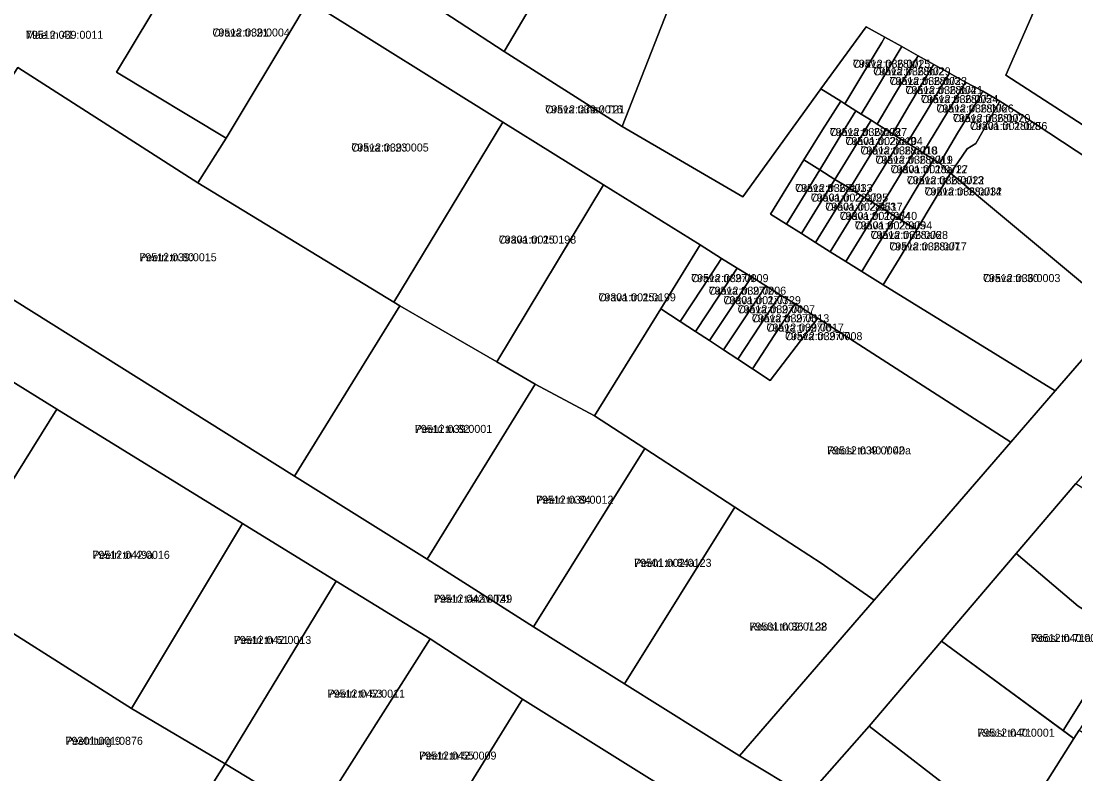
# Model space of a CAD drawing. Extents: x 643847 to 663718, y 6468443 to 6482775.
# Drawn here: x 659873.4 to 660070.9, y 6475233.5 to 6475374.6 of the extents above; entities that cross this region are included whole.
import ezdxf

# ---------------------------------------------------------------- set-up
doc = ezdxf.new("R2010")
doc.units = 0
for name, color, linetype in [('L_AADRESS', 7, 'Continuous'), ('PIIR', 7, 'Continuous'), ('TUNNUS', 7, 'Continuous')]:
    doc.layers.add(name, color=color, linetype=linetype)

msp = doc.modelspace()

# ---------------------------------------------------------------- linework, layer by layer
at = {"layer": 'PIIR'}
for points in [[(660078.97, 6475345.05), (660060.68, 6475357.09), (660056.84, 6475359.52), (660055.89, 6475360.1), (660053.65, 6475361.4), (660050.38, 6475363.13), (660047.35, 6475364.81), (660044.42, 6475366.44), (660041.48, 6475368.07), (660038.43, 6475369.76), (660035.25, 6475371.52), (660031.75, 6475373.45), (660023.29, 6475361.83), (660023.17, 6475361.66), (660008.62, 6475341.66), (659986.06, 6475354.81), (659997.62, 6475384.31), (660004.89, 6475402.85), (660013.31, 6475417.84), (660027.51, 6475444.85), (660060.57, 6475418.63), (660076.89, 6475407.61), (660057.94, 6475364.41), (660086.72, 6475345.84)], [(659938.62, 6475385.41), (659963.91, 6475368.83), (659986.06, 6475354.81), (660008.62, 6475341.66), (660023.17, 6475361.66), (660023.29, 6475361.83), (660026.99, 6475359.52), (660023.6, 6475354.16), (660020.06, 6475348.59), (660013.82, 6475338.37), (660016.84, 6475336.5), (660019.65, 6475334.73), (660022.25, 6475333.08), (660025.04, 6475331.31), (660027.95, 6475329.52), (660030.92, 6475327.65), (660034.92, 6475325.14), (660067.18, 6475305.26), (660058.84, 6475295.66), (660022.68, 6475318.93), (660018.43, 6475321.57), (660015.65, 6475323.29), (660012.93, 6475324.96), (660010.26, 6475326.63), (660007.59, 6475328.28), (660004.66, 6475330.09), (660000.65, 6475332.62), (659982.55, 6475343.88), (659963.66, 6475355.63), (659927.27, 6475378.33)]]:
    msp.add_lwpolyline(points, dxfattribs=at)
for points in [[(660122.17, 6475387.49), (660123.17, 6475384.89), (660105.36, 6475354.02), (660098.2, 6475358.9), (660094.57, 6475352.88), (660089.93, 6475351.59), (660086.72, 6475345.84), (660057.94, 6475364.41), (660076.89, 6475407.61)], [(659852.65, 6475369.79), (659868.51, 6475393.84), (659885.08, 6475384.19), (659886.77, 6475386.78), (659888.73, 6475387.99), (659895.51, 6475398.19), (659906.7, 6475390.71), (659904.12, 6475386.42), (659891.25, 6475364.99), (659911.81, 6475352.62), (659906.52, 6475344.26), (659872.78, 6475365.86), (659868.67, 6475359.58)], [(659938.62, 6475385.41), (659945.21, 6475395.99), (659970.58, 6475380.21), (659963.91, 6475368.83)], [(659963.91, 6475368.83), (659970.58, 6475380.21), (659979.95, 6475394.96), (659997.62, 6475384.31), (659986.06, 6475354.81)], [(659927.27, 6475378.33), (659924.69, 6475374.05), (659911.81, 6475352.62), (659891.25, 6475364.99), (659904.12, 6475386.42), (659906.7, 6475390.71)], [(660123.17, 6475384.89), (660143.5, 6475377.97), (660126.4, 6475351.88), (660115.53, 6475339.41), (660101.45, 6475322.96), (660079.5, 6475297.59), (660071.06, 6475287.96), (660059.88, 6475274.83), (660045.89, 6475258.42), (660032.33, 6475242.5), (660020.68, 6475229.3), (660008.04, 6475236.91), (660033.25, 6475266.07), (660058.84, 6475295.66), (660067.18, 6475305.26), (660079.46, 6475319.44), (660092.73, 6475335.21), (660096.62, 6475339.12), (660105.36, 6475354.02)], [(659963.66, 6475355.63), (659943.28, 6475321.91), (659906.52, 6475344.26), (659911.81, 6475352.62), (659924.69, 6475374.05), (659927.27, 6475378.33)], [(660027.74, 6475359.05), (660026.99, 6475359.52), (660023.29, 6475361.83), (660031.75, 6475373.45), (660035.25, 6475371.52), (660034.67, 6475370.55), (660030.96, 6475364.38)], [(659924.64, 6475289.33), (659836.56, 6475344.5), (659852.65, 6475369.79), (659868.67, 6475359.58), (659872.78, 6475365.86), (659906.52, 6475344.26), (659943.28, 6475321.91), (659944.4, 6475321.19)], [(660035.25, 6475371.52), (660038.43, 6475369.76), (660037.78, 6475368.68), (660034.07, 6475362.5), (660030.83, 6475357.11), (660029.82, 6475357.75), (660027.74, 6475359.05), (660030.96, 6475364.38), (660034.67, 6475370.55)], [(660038.43, 6475369.76), (660041.48, 6475368.07), (660040.76, 6475366.88), (660037.06, 6475360.72), (660033.83, 6475355.24), (660032.67, 6475355.96), (660030.83, 6475357.11), (660034.07, 6475362.5), (660037.78, 6475368.68)], [(660041.48, 6475368.07), (660044.42, 6475366.44), (660043.63, 6475365.14), (660039.94, 6475358.98), (660036.68, 6475353.45), (660035.46, 6475354.22), (660033.83, 6475355.24), (660037.06, 6475360.72), (660040.76, 6475366.88)], [(660039.46, 6475351.72), (660038.27, 6475352.46), (660036.68, 6475353.45), (660039.94, 6475358.98), (660043.63, 6475365.14), (660044.42, 6475366.44), (660047.35, 6475364.81), (660046.5, 6475363.41), (660042.81, 6475357.26)], [(660042.39, 6475349.88), (660041.14, 6475350.66), (660039.46, 6475351.72), (660042.81, 6475357.26), (660046.5, 6475363.41), (660047.35, 6475364.81), (660050.38, 6475363.13), (660049.47, 6475361.62), (660045.75, 6475355.45)], [(660050.38, 6475363.13), (660053.65, 6475361.4), (660052.89, 6475360.07), (660048.9, 6475353.53), (660045.58, 6475347.92), (660044.35, 6475348.65), (660042.39, 6475349.88), (660045.75, 6475355.45), (660049.47, 6475361.62)], [(660052.89, 6475360.07), (660053.65, 6475361.4), (660055.89, 6475360.1), (660056.84, 6475359.52), (660052.33, 6475351.59), (660050.67, 6475350.65), (660047.57, 6475346.06), (660045.58, 6475347.92), (660048.9, 6475353.53)], [(660026.99, 6475359.52), (660027.74, 6475359.05), (660029.82, 6475357.75), (660026.52, 6475352.34), (660023.07, 6475346.71), (660020.06, 6475348.59), (660023.6, 6475354.16)], [(660079.46, 6475319.44), (660075.65, 6475322.67), (660047.57, 6475346.06), (660050.67, 6475350.65), (660052.33, 6475351.59), (660056.84, 6475359.52), (660060.68, 6475357.09), (660078.97, 6475345.05), (660092.73, 6475335.21)], [(660029.37, 6475350.56), (660025.91, 6475344.9), (660023.07, 6475346.71), (660026.52, 6475352.34), (660029.82, 6475357.75), (660030.83, 6475357.11), (660032.67, 6475355.96)], [(660032.13, 6475348.78), (660028.71, 6475343.19), (660028.55, 6475343.29), (660025.91, 6475344.9), (660029.37, 6475350.56), (660032.67, 6475355.96), (660033.83, 6475355.24), (660035.46, 6475354.22)], [(659943.28, 6475321.91), (659963.66, 6475355.63), (659982.55, 6475343.88), (659962.52, 6475310.69), (659944.4, 6475321.19)], [(660034.92, 6475347), (660031.53, 6475341.46), (660031.34, 6475341.57), (660028.71, 6475343.19), (660032.13, 6475348.78), (660035.46, 6475354.22), (660036.68, 6475353.45), (660038.27, 6475352.46)], [(660037.82, 6475345.23), (660034.42, 6475339.67), (660034.23, 6475339.79), (660031.53, 6475341.46), (660034.92, 6475347), (660038.27, 6475352.46), (660039.46, 6475351.72), (660041.14, 6475350.66)], [(660041.14, 6475350.66), (660042.39, 6475349.88), (660044.35, 6475348.65), (660041.13, 6475343.15), (660037.85, 6475337.59), (660037.23, 6475337.97), (660034.42, 6475339.67), (660037.82, 6475345.23)], [(660016.84, 6475336.5), (660013.82, 6475338.37), (660020.06, 6475348.59), (660023.07, 6475346.71), (660019.82, 6475341.38)], [(660041.27, 6475335.5), (660037.85, 6475337.59), (660041.13, 6475343.15), (660044.35, 6475348.65), (660045.58, 6475347.92), (660047.57, 6475346.06)], [(660019.82, 6475341.38), (660023.07, 6475346.71), (660025.91, 6475344.9), (660022.64, 6475339.62), (660019.65, 6475334.73), (660016.84, 6475336.5)], [(660079.46, 6475319.44), (660067.18, 6475305.26), (660034.92, 6475325.14), (660037.92, 6475330.04), (660041.27, 6475335.5), (660047.57, 6475346.06), (660075.65, 6475322.67)], [(659880.09, 6475301.85), (659828.82, 6475333.63), (659836.56, 6475344.5), (659924.64, 6475289.33), (659949.5, 6475273.78), (659969.41, 6475261.1), (659986.48, 6475250.43), (660008.04, 6475236.91), (660020.68, 6475229.3), (660040.03, 6475217.49), (660051.99, 6475210.68), (660072.21, 6475198.11), (660065.21, 6475186.69), (660048.16, 6475197.32), (660031.11, 6475207.99), (660012.33, 6475219.71), (659999.47, 6475227.46), (659967.36, 6475247.56), (659950.03, 6475258.85), (659932.45, 6475269.66), (659914.92, 6475280.44)], [(660028.55, 6475343.29), (660022.25, 6475333.08), (660019.65, 6475334.73), (660022.64, 6475339.62), (660025.91, 6475344.9)], [(659962.52, 6475310.69), (659982.55, 6475343.88), (660000.65, 6475332.62), (659993.26, 6475320.68), (659980.83, 6475300.63), (659969.71, 6475306.52)], [(660028.02, 6475336.17), (660025.04, 6475331.31), (660022.25, 6475333.08), (660028.55, 6475343.29), (660028.71, 6475343.19), (660031.34, 6475341.57)], [(660030.93, 6475334.38), (660027.95, 6475329.52), (660025.04, 6475331.31), (660028.02, 6475336.17), (660031.34, 6475341.57), (660031.53, 6475341.46), (660034.23, 6475339.79)], [(660030.92, 6475327.65), (660027.95, 6475329.52), (660030.93, 6475334.38), (660034.23, 6475339.79), (660034.42, 6475339.67), (660037.23, 6475337.97), (660033.88, 6475332.5)], [(660030.92, 6475327.65), (660033.88, 6475332.5), (660037.23, 6475337.97), (660037.85, 6475337.59), (660041.27, 6475335.5), (660037.92, 6475330.04), (660034.92, 6475325.14)], [(659802.32, 6475292.43), (659828.82, 6475333.63), (659880.09, 6475301.85), (659858.97, 6475268.02), (659854.13, 6475260.45)], [(660000.65, 6475332.62), (660004.66, 6475330.09), (660001.13, 6475324.71), (659996.92, 6475318.3), (659993.26, 6475320.68)], [(660004.66, 6475330.09), (660007.59, 6475328.28), (660004, 6475322.82), (659999.79, 6475316.42), (659996.92, 6475318.3), (660001.13, 6475324.71)], [(660002.41, 6475314.69), (659999.79, 6475316.42), (660004, 6475322.82), (660007.59, 6475328.28), (660010.26, 6475326.63), (660006.63, 6475321.1)], [(660010.26, 6475326.63), (660012.93, 6475324.96), (660009.25, 6475319.36), (660005.04, 6475312.96), (660002.41, 6475314.69), (660006.63, 6475321.1)], [(660012.93, 6475324.96), (660015.65, 6475323.29), (660011.92, 6475317.62), (660007.7, 6475311.22), (660005.04, 6475312.96), (660009.25, 6475319.36)], [(660015.65, 6475323.29), (660018.43, 6475321.57), (660014.65, 6475315.82), (660010.43, 6475309.42), (660007.7, 6475311.22), (660011.92, 6475317.62)], [(659924.64, 6475289.33), (659944.4, 6475321.19), (659962.52, 6475310.69), (659969.71, 6475306.52), (659949.5, 6475273.78)], [(660033.25, 6475266.07), (660023.31, 6475273.03), (660007.16, 6475283.51), (659990.27, 6475294.51), (659980.83, 6475300.63), (659993.26, 6475320.68), (659996.92, 6475318.3), (659999.79, 6475316.42), (660002.41, 6475314.69), (660005.04, 6475312.96), (660007.7, 6475311.22), (660010.43, 6475309.42), (660013.8, 6475307.21), (660022.68, 6475318.93), (660058.84, 6475295.66)], [(660018.43, 6475321.57), (660022.68, 6475318.93), (660013.8, 6475307.21), (660010.43, 6475309.42), (660014.65, 6475315.82)], [(659969.41, 6475261.1), (659949.5, 6475273.78), (659969.71, 6475306.52), (659980.83, 6475300.63), (659990.27, 6475294.51)], [(659914.92, 6475280.44), (659894.08, 6475245.79), (659858.97, 6475268.02), (659880.09, 6475301.85)], [(659969.41, 6475261.1), (659990.27, 6475294.51), (660007.16, 6475283.51), (659986.48, 6475250.43)], [(660071.06, 6475287.96), (660091.93, 6475274.93), (660082.09, 6475258.41), (660080.01, 6475259.7), (660071.49, 6475264.94), (660059.88, 6475274.83)], [(659986.48, 6475250.43), (660007.16, 6475283.51), (660023.31, 6475273.03), (660033.25, 6475266.07), (660008.04, 6475236.91)], [(659894.08, 6475245.79), (659914.92, 6475280.44), (659932.45, 6475269.66), (659911.66, 6475235.43)], [(660059.88, 6475274.83), (660071.49, 6475264.94), (660080.01, 6475259.7), (660068.68, 6475241.66), (660045.89, 6475258.42)], [(659950.03, 6475258.85), (659928.61, 6475225.09), (659911.66, 6475235.43), (659932.45, 6475269.66)], [(659854.13, 6475260.45), (659858.97, 6475268.02), (659894.08, 6475245.79), (659911.66, 6475235.43), (659906, 6475226.48), (659895.53, 6475209.93), (659878.12, 6475220.84), (659877.89, 6475221.03), (659860.9, 6475231.63), (659855.31, 6475235.07), (659860.85, 6475243.8), (659848.95, 6475250.4), (659851.22, 6475255.73)], [(660082.09, 6475258.41), (660071.92, 6475242.13), (660071.66, 6475241.72), (660070.7, 6475240.18), (660068.68, 6475241.66), (660080.01, 6475259.7)], [(659967.36, 6475247.56), (659957.35, 6475231.39), (659946.07, 6475213.8), (659928.61, 6475225.09), (659950.03, 6475258.85)], [(660045.89, 6475258.42), (660070.7, 6475240.18), (660059.53, 6475222.57), (660050.77, 6475228.21), (660032.33, 6475242.5)], [(659995.9, 6475223.27), (659987.44, 6475213.65), (659983.55, 6475209.04), (659957.35, 6475231.39), (659967.36, 6475247.56), (659999.47, 6475227.46)], [(660020.68, 6475229.3), (660032.33, 6475242.5), (660050.77, 6475228.21), (660059.53, 6475222.57), (660051.99, 6475210.68), (660040.03, 6475217.49)], [(660091.88, 6475229.56), (660072.21, 6475198.11), (660051.99, 6475210.68), (660059.53, 6475222.57), (660070.7, 6475240.18), (660071.66, 6475241.72)], [(659963.47, 6475185.76), (659948.24, 6475199.06), (659906, 6475226.48), (659911.66, 6475235.43), (659928.61, 6475225.09), (659946.07, 6475213.8), (659970.02, 6475192.79)]]:
    msp.add_lwpolyline(points, close=True, dxfattribs=at)

# ---------------------------------------------------------------- texts
at = {"layer": 'L_AADRESS'}
for s, p in [('Mäe tn 41', (659874.3, 6475371.23)), ('Orava tn 21', (659909.26, 6475371.66)), ('Orava tn 28b/1', (660029.27, 6475365.81)), ('Orava tn 28b/2', (660033.09, 6475364.39)), ('Orava tn 28b/3', (660036.15, 6475362.58)), ('Orava tn 28b/4', (660039.12, 6475360.88)), ('Orava tn 28b/5', (660042.02, 6475359.19)), ('Orava tänav T21', (659971.62, 6475357.26)), ('Orava tn 28b/6', (660044.92, 6475357.43)), ('Orava tn 28b/7', (660048.02, 6475355.63)), ('Orava tn 28a/8', (660024.94, 6475353.02)), ('Orava tn 28b/8', (660051.21, 6475354.14)), ('Orava tn 28a/9', (660027.87, 6475351.33)), ('Orava tn 23', (659935.28, 6475350.12)), ('Orava tn 28a/10', (660030.68, 6475349.56)), ('Orava tn 28a/11', (660033.49, 6475347.83)), ('Orava tn 28a/12', (660036.34, 6475346.05)), ('Orava tn 28a/1', (660018.45, 6475342.54)), ('Orava tn 28a/13', (660039.39, 6475343.99)), ('Orava tn 28a/2', (660021.38, 6475340.74)), ('Orava tn 28a/14', (660042.71, 6475341.88)), ('Orava tn 28a/3', (660024.1, 6475339.03)), ('Orava tn 28a/4', (660026.8, 6475337.31)), ('Orava tn 28a/5', (660029.63, 6475335.53)), ('Orava tn 25', (659962.91, 6475332.87)), ('Orava tn 28a/6', (660032.59, 6475333.74)), ('Orava tn 28a/7', (660036.1, 6475331.59)), ('Peetri tn 80', (659895.55, 6475329.56)), ('Orava tn 27/1', (659998.96, 6475325.65)), ('Orava tn 30', (660053.65, 6475325.66)), ('Orava tn 27/2', (660002.26, 6475323.3)), ('Orava tn 25a', (659981.59, 6475322.06)), ('Orava tn 27/3', (660005.02, 6475321.52)), ('Orava tn 27/4', (660007.67, 6475319.82)), ('Orava tn 27/5', (660010.34, 6475318.13)), ('Orava tn 27/6', (660013.07, 6475316.39)), ('Orava tn 27/7', (660016.55, 6475314.78)), ('Peetri tn 82', (659947.18, 6475297.41)), ('Roosi tn 40 // 40a', (660024.44, 6475293.38)), ('Peetri tn 84', (659969.89, 6475284.14)), ('Peetri tn 49a', (659886.76, 6475273.82)), ('Peetri tn 84a', (659988.28, 6475272.32)), ('Peetri tänav T49', (659950.71, 6475265.6)), ('Roosi tn 36 // 38', (660009.86, 6475260.39)), ('Peetri tn 51', (659913.27, 6475257.88)), ('Roosi tn 71a', (660062.61, 6475258.24)), ('Peetri tn 53', (659930.84, 6475247.82)), ('Roosi tn 71', (660052.59, 6475240.5)), ('Peetriturg 9', (659881.72, 6475238.98)), ('Peetri tn 55', (659947.98, 6475236.21))]:
    msp.add_text(s, height=1.5, dxfattribs=at).set_placement(p)
at = {"layer": 'TUNNUS'}
for s, p in [('79512:039:0011', (659874.3, 6475371.23)), ('79512:039:0004', (659909.26, 6475371.66)), ('79512:036:0025', (660029.27, 6475365.81)), ('79512:036:0029', (660033.09, 6475364.39)), ('79512:036:0023', (660036.15, 6475362.58)), ('79512:036:0021', (660039.12, 6475360.88)), ('79512:036:0024', (660042.02, 6475359.19)), ('79512:039:0016', (659971.62, 6475357.26)), ('79512:036:0026', (660044.92, 6475357.43)), ('79512:036:0020', (660048.02, 6475355.63)), ('79512:036:0027', (660024.94, 6475353.02)), ('79301:001:0256', (660051.21, 6475354.14)), ('79501:002:0104', (660027.87, 6475351.33)), ('79512:039:0005', (659935.28, 6475350.12)), ('79512:036:0018', (660030.68, 6475349.56)), ('79512:036:0019', (660033.49, 6475347.83)), ('79301:001:0727', (660036.34, 6475346.05)), ('79512:036:0033', (660018.45, 6475342.54)), ('79512:036:0022', (660039.39, 6475343.99)), ('79501:002:0095', (660021.38, 6475340.74)), ('79512:036:0032', (660042.71, 6475341.88)), ('79501:002:0517', (660024.1, 6475339.03)), ('79301:001:0640', (660026.8, 6475337.31)), ('79501:002:0094', (660029.63, 6475335.53)), ('79301:001:0198', (659962.91, 6475332.87)), ('79512:036:0028', (660032.59, 6475333.74)), ('79512:036:0017', (660036.1, 6475331.59)), ('79512:039:0015', (659895.55, 6475329.56)), ('79512:039:0009', (659998.96, 6475325.65)), ('79512:036:0003', (660053.65, 6475325.66)), ('79512:039:0006', (660002.26, 6475323.3)), ('79301:001:0199', (659981.59, 6475322.06)), ('79301:001:0729', (660005.02, 6475321.52)), ('79512:039:0007', (660007.67, 6475319.82)), ('79512:039:0013', (660010.34, 6475318.13)), ('79512:039:0017', (660013.07, 6475316.39)), ('79512:039:0008', (660016.55, 6475314.78)), ('79512:039:0001', (659947.18, 6475297.41)), ('79512:039:0002', (660024.44, 6475293.38)), ('79512:039:0012', (659969.89, 6475284.14)), ('79512:042:0016', (659886.76, 6475273.82)), ('79501:002:0123', (659988.28, 6475272.32)), ('79512:042:0021', (659950.71, 6475265.6)), ('79501:002:0122', (660009.86, 6475260.39)), ('79512:042:0013', (659913.27, 6475257.88)), ('79512:040:0002', (660062.61, 6475258.24)), ('79512:042:0011', (659930.84, 6475247.82)), ('79512:040:0001', (660052.59, 6475240.5)), ('79301:001:0876', (659881.72, 6475238.98)), ('79512:042:0009', (659947.98, 6475236.21))]:
    msp.add_text(s, height=1.5, dxfattribs=at).set_placement(p)

doc.saveas('drawing.dxf')
